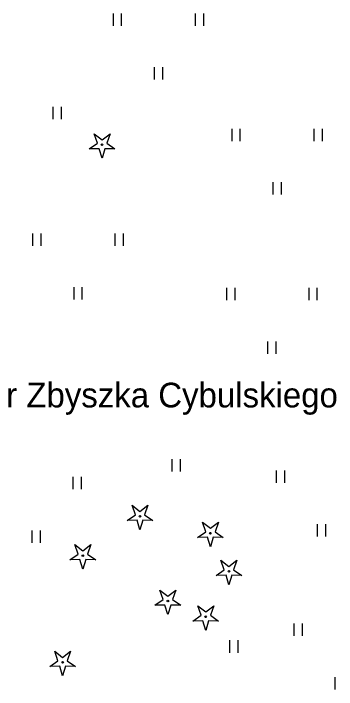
# Model space of a CAD drawing. Extents: x 6434771 to 6436222, y 5663454 to 5664782.
# Drawn here: x 6435067.25 to 6435086.9, y 5664040.42 to 5664081.46 of the extents above; entities that cross this region are included whole.
import ezdxf

# ---------------------------------------------------------------- set-up
doc = ezdxf.new("R2010")
doc.units = 0
for name, color, linetype in [('Warstwa 10', 7, 'Continuous'), ('Warstwa 14', 7, 'Continuous'), ('Warstwa 5', 7, 'Continuous')]:
    doc.layers.add(name, color=color, linetype=linetype)

msp = doc.modelspace()

# ---------------------------------------------------------------- linework, layer by layer
at = {"layer": 'Warstwa 10'}
for points in [[(6435071.856, 5664073.239), (6435072.358, 5664073.586), (6435072.156, 5664074.162), (6435072.641, 5664073.792), (6435073.126, 5664074.162), (6435072.924, 5664073.586), (6435073.426, 5664073.239), (6435072.816, 5664073.253), (6435072.641, 5664072.669), (6435072.466, 5664073.253)], [(6435074.162, 5664050.681), (6435074.664, 5664051.028), (6435074.462, 5664051.604), (6435074.947, 5664051.234), (6435075.432, 5664051.604), (6435075.23, 5664051.028), (6435075.732, 5664050.681), (6435075.122, 5664050.695), (6435074.947, 5664050.111), (6435074.772, 5664050.695)], [(6435078.443, 5664049.655), (6435078.945, 5664050.002), (6435078.743, 5664050.578), (6435079.228, 5664050.208), (6435079.713, 5664050.578), (6435079.511, 5664050.002), (6435080.013, 5664049.655), (6435079.403, 5664049.669), (6435079.228, 5664049.085), (6435079.053, 5664049.669)], [(6435070.686, 5664048.291), (6435071.188, 5664048.638), (6435070.986, 5664049.214), (6435071.471, 5664048.844), (6435071.956, 5664049.214), (6435071.754, 5664048.638), (6435072.256, 5664048.291), (6435071.646, 5664048.305), (6435071.471, 5664047.721), (6435071.296, 5664048.305)], [(6435079.572, 5664047.344), (6435080.074, 5664047.691), (6435079.872, 5664048.267), (6435080.357, 5664047.897), (6435080.842, 5664048.267), (6435080.64, 5664047.691), (6435081.142, 5664047.344), (6435080.532, 5664047.358), (6435080.357, 5664046.774), (6435080.182, 5664047.358)], [(6435075.858, 5664045.534), (6435076.36, 5664045.881), (6435076.158, 5664046.457), (6435076.643, 5664046.087), (6435077.128, 5664046.457), (6435076.926, 5664045.881), (6435077.428, 5664045.534), (6435076.818, 5664045.548), (6435076.643, 5664044.964), (6435076.468, 5664045.548)], [(6435078.16, 5664044.578), (6435078.662, 5664044.925), (6435078.46, 5664045.501), (6435078.945, 5664045.131), (6435079.43, 5664045.501), (6435079.228, 5664044.925), (6435079.73, 5664044.578), (6435079.12, 5664044.592), (6435078.945, 5664044.008), (6435078.77, 5664044.592)], [(6435069.458, 5664041.816), (6435069.96, 5664042.163), (6435069.758, 5664042.739), (6435070.243, 5664042.369), (6435070.728, 5664042.739), (6435070.526, 5664042.163), (6435071.028, 5664041.816), (6435070.418, 5664041.83), (6435070.243, 5664041.246), (6435070.068, 5664041.83)]]:
    msp.add_lwpolyline(points, close=True, dxfattribs=at)
for centre in [(6435072.641, 5664073.494), (6435074.947, 5664050.936), (6435079.228, 5664049.91), (6435071.471, 5664048.546), (6435080.357, 5664047.599), (6435076.643, 5664045.789), (6435078.945, 5664044.833), (6435070.243, 5664042.071)]:
    msp.add_circle(centre, 0.05, dxfattribs=at)
at = {"layer": 'Warstwa 5'}
for p, q in [((6435073.331, 5664080.71), (6435073.331, 5664081.46)), ((6435073.831, 5664080.71), (6435073.831, 5664081.46)), ((6435078.331, 5664080.71), (6435078.331, 5664081.46)), ((6435078.831, 5664080.71), (6435078.831, 5664081.46)), ((6435075.831, 5664077.46), (6435075.831, 5664078.21)), ((6435076.331, 5664077.46), (6435076.331, 5664078.21)), ((6435069.67, 5664075.054), (6435069.67, 5664075.804)), ((6435070.17, 5664075.054), (6435070.17, 5664075.804)), ((6435080.545, 5664073.715), (6435080.545, 5664074.465)), ((6435081.045, 5664073.715), (6435081.045, 5664074.465)), ((6435085.545, 5664073.715), (6435085.545, 5664074.465)), ((6435086.045, 5664073.715), (6435086.045, 5664074.465)), ((6435083.045, 5664070.465), (6435083.045, 5664071.215)), ((6435083.545, 5664070.465), (6435083.545, 5664071.215)), ((6435068.435, 5664067.348), (6435068.435, 5664068.098)), ((6435068.935, 5664067.348), (6435068.935, 5664068.098)), ((6435073.435, 5664067.348), (6435073.435, 5664068.098)), ((6435073.935, 5664067.348), (6435073.935, 5664068.098)), ((6435070.935, 5664064.098), (6435070.935, 5664064.848)), ((6435071.435, 5664064.098), (6435071.435, 5664064.848)), ((6435080.231, 5664064.048), (6435080.231, 5664064.798)), ((6435080.731, 5664064.048), (6435080.731, 5664064.798)), ((6435085.231, 5664064.048), (6435085.231, 5664064.798)), ((6435085.731, 5664064.048), (6435085.731, 5664064.798)), ((6435082.731, 5664060.798), (6435082.731, 5664061.548)), ((6435083.231, 5664060.798), (6435083.231, 5664061.548)), ((6435076.906, 5664053.652), (6435076.906, 5664054.402)), ((6435077.406, 5664053.652), (6435077.406, 5664054.402)), ((6435083.253, 5664052.96), (6435083.253, 5664053.71)), ((6435083.753, 5664052.96), (6435083.753, 5664053.71)), ((6435070.889, 5664052.578), (6435070.889, 5664053.328)), ((6435071.389, 5664052.578), (6435071.389, 5664053.328)), ((6435085.753, 5664049.71), (6435085.753, 5664050.46)), ((6435086.253, 5664049.71), (6435086.253, 5664050.46)), ((6435068.389, 5664049.328), (6435068.389, 5664050.078)), ((6435068.889, 5664049.328), (6435068.889, 5664050.078)), ((6435084.324, 5664043.671), (6435084.324, 5664044.421)), ((6435084.824, 5664043.671), (6435084.824, 5664044.421)), ((6435080.422, 5664042.656), (6435080.422, 5664043.406)), ((6435080.922, 5664042.656), (6435080.922, 5664043.406)), ((6435086.824, 5664040.421), (6435086.824, 5664041.171))]:
    msp.add_line(p, q, dxfattribs=at)

# ---------------------------------------------------------------- texts
at = {"layer": 'Warstwa 14'}
msp.add_text('Skwer Zbyszka Cybulskiego', height=1.5, dxfattribs=at).set_placement((6435061.903, 5664057.546))

doc.saveas('drawing.dxf')
